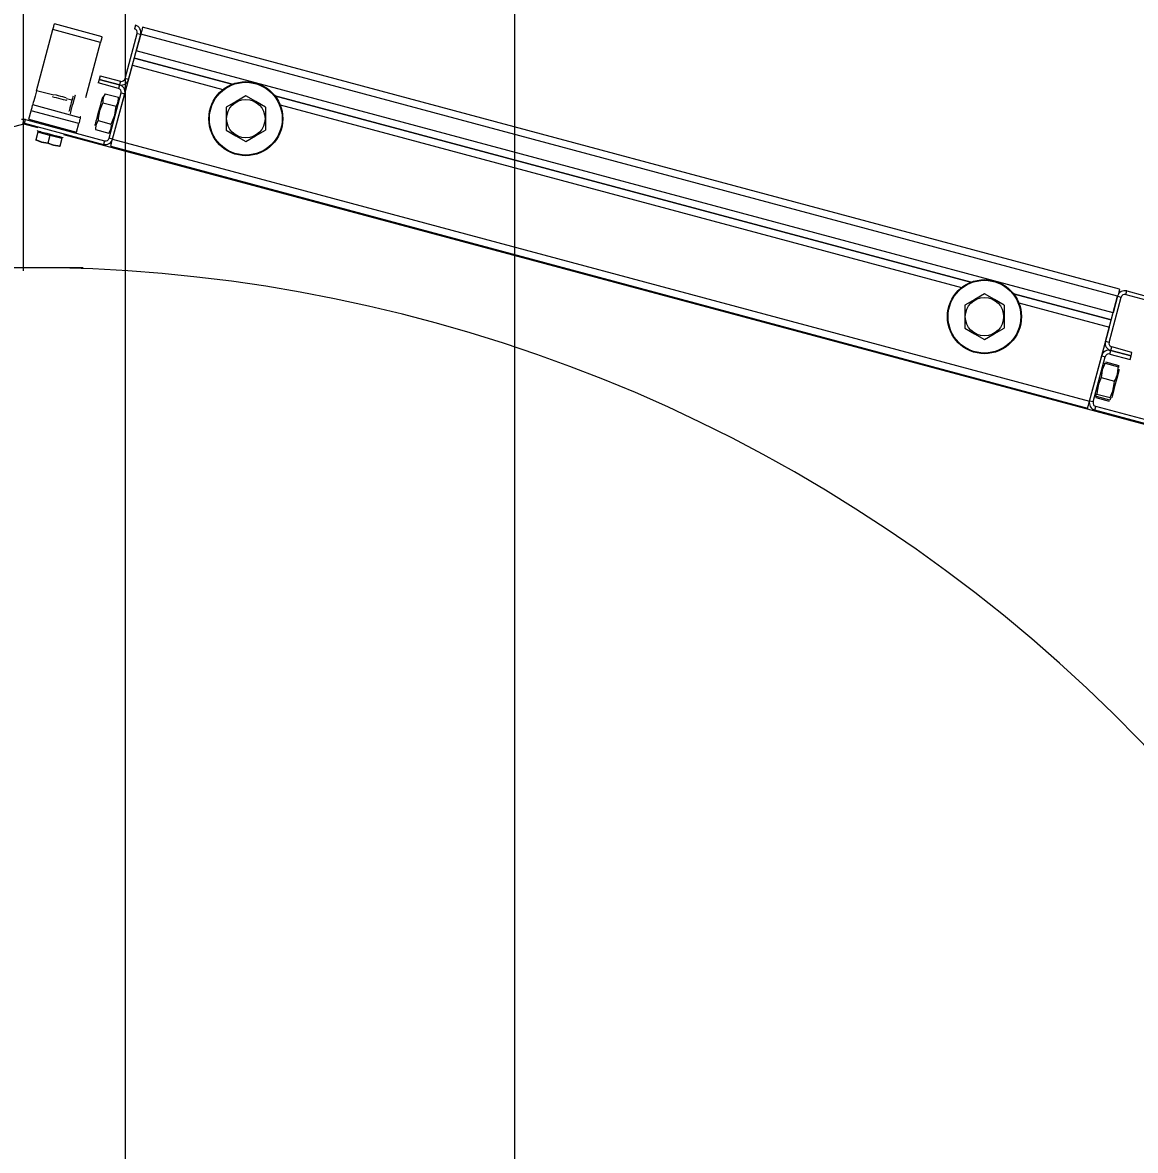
# Model space of a CAD drawing. Extents: x -264222 to -263592, y -1242345 to -1242048.
# Drawn here: x -263795.0823 to -263794.6537, y -1242184.7817 to -1242184.3475 of the extents above; entities that cross this region are included whole.
import ezdxf

# ---------------------------------------------------------------- set-up
doc = ezdxf.new("R2010")
doc.units = 0
doc.layers.add('KFA_2D_SITUACIA_DSP', color=7, linetype='Continuous')

msp = doc.modelspace()

# ---------------------------------------------------------------- linework, layer by layer
at = {"layer": 'KFA_2D_SITUACIA_DSP'}
for p, q in [((-263795.04279, -1242101.76909), (-263795.04281, -1242226.99542)), ((-263795.0819, -1242184.44311), (-263795.0819, -1242184.24646)), ((-263795.07006, -1242184.34822), (-263795.07002, -1242184.3481)), ((-263795.07002, -1242184.3481), (-263795.07001, -1242184.34805)), ((-263795.05166, -1242184.35297), (-263795.07001, -1242184.34805)), ((-263795.0769, -1242184.37375), (-263795.0706, -1242184.35026)), ((-263795.0706, -1242184.35026), (-263795.07049, -1242184.34983)), ((-263795.05225, -1242184.35517), (-263795.0706, -1242184.35026)), ((-263795.07049, -1242184.34983), (-263795.07037, -1242184.34941)), ((-263795.07037, -1242184.34941), (-263795.07027, -1242184.34903)), ((-263795.07027, -1242184.34903), (-263795.07018, -1242184.3487)), ((-263795.07018, -1242184.3487), (-263795.07011, -1242184.34842)), ((-263795.07011, -1242184.34842), (-263795.07006, -1242184.34822)), ((-263795.04281, -1242184.36911), (-263795.03814, -1242184.35168)), ((-263795.04143, -1242184.36948), (-263795.03676, -1242184.35205)), ((-263795.03877, -1242184.34856), (-263795.03914, -1242184.34993)), ((-263795.03676, -1242184.35205), (-263795.03848, -1242184.35847)), ((-263795.03814, -1242184.35168), (-263795.03676, -1242184.35205)), ((-263795.03662, -1242184.35151), (-263795.03676, -1242184.35205)), ((-263794.66053, -1242184.45286), (-263795.03676, -1242184.35205)), ((-263795.03648, -1242184.35099), (-263795.03662, -1242184.35151)), ((-263795.03635, -1242184.35052), (-263795.03648, -1242184.35099)), ((-263795.03624, -1242184.3501), (-263795.03635, -1242184.35052)), ((-263795.03615, -1242184.34976), (-263795.03624, -1242184.3501)), ((-263795.03608, -1242184.3495), (-263795.03615, -1242184.34976)), ((-263795.03604, -1242184.34935), (-263795.03608, -1242184.3495)), ((-263795.03602, -1242184.34929), (-263795.03604, -1242184.34935)), ((-263794.65979, -1242184.4501), (-263795.03602, -1242184.34929)), ((-263795.05793, -1242184.37637), (-263795.05225, -1242184.35517)), ((-263795.05213, -1242184.35474), (-263795.05225, -1242184.35517)), ((-263795.05202, -1242184.35433), (-263795.05213, -1242184.35474)), ((-263795.05192, -1242184.35395), (-263795.05202, -1242184.35433)), ((-263795.05183, -1242184.35362), (-263795.05192, -1242184.35395)), ((-263795.05176, -1242184.35334), (-263795.05183, -1242184.35362)), ((-263795.0517, -1242184.35314), (-263795.05176, -1242184.35334)), ((-263795.05167, -1242184.35301), (-263795.0517, -1242184.35314)), ((-263795.05166, -1242184.35297), (-263795.05167, -1242184.35301)), ((-263794.66225, -1242184.45928), (-263795.03848, -1242184.35847)), ((-263795.04758, -1242184.39242), (-263795.03996, -1242184.36398)), ((-263795.03996, -1242184.36398), (-263795.00509, -1242184.37332)), ((-263795.03922, -1242184.36122), (-263795.0016, -1242184.3713)), ((-263795.0016, -1242184.3713), (-263795.03922, -1242184.36122)), ((-263795.05272, -1242184.36941), (-263795.05309, -1242184.37078)), ((-263795.05235, -1242184.36803), (-263795.05272, -1242184.36941)), ((-263795.04492, -1242184.3715), (-263795.05272, -1242184.36941)), ((-263795.05272, -1242184.36941), (-263795.04492, -1242184.3715)), ((-263795.05235, -1242184.36803), (-263795.04455, -1242184.37012)), ((-263795.04143, -1242184.36948), (-263795.04281, -1242184.36911)), ((-263795.0769, -1242184.37375), (-263795.07718, -1242184.37482)), ((-263795.07026, -1242184.37552), (-263795.0769, -1242184.37375)), ((-263795.04529, -1242184.37287), (-263795.05309, -1242184.37078)), ((-263795.04492, -1242184.3715), (-263795.04529, -1242184.37287)), ((-263795.04455, -1242184.37012), (-263795.04492, -1242184.3715)), ((-263795.07812, -1242184.37832), (-263795.07826, -1242184.37883)), ((-263795.07794, -1242184.37764), (-263795.07812, -1242184.37832)), ((-263795.07771, -1242184.37681), (-263795.07794, -1242184.37764)), ((-263795.07746, -1242184.37585), (-263795.07771, -1242184.37681)), ((-263795.07718, -1242184.37482), (-263795.07746, -1242184.37585)), ((-263795.07072, -1242184.37603), (-263795.07056, -1242184.37608)), ((-263795.07056, -1242184.37608), (-263795.07008, -1242184.3762)), ((-263795.07008, -1242184.3762), (-263795.06935, -1242184.3764)), ((-263795.06997, -1242184.37521), (-263795.0698, -1242184.37526)), ((-263795.0698, -1242184.37526), (-263795.06931, -1242184.37539)), ((-263795.06935, -1242184.3764), (-263795.06845, -1242184.37664)), ((-263795.06931, -1242184.37539), (-263795.06858, -1242184.37558)), ((-263795.06858, -1242184.37558), (-263795.06772, -1242184.37581)), ((-263795.06845, -1242184.37664), (-263795.06749, -1242184.3769)), ((-263795.06772, -1242184.37581), (-263795.06685, -1242184.37604)), ((-263795.06749, -1242184.3769), (-263795.0666, -1242184.37714)), ((-263795.06685, -1242184.37604), (-263795.06612, -1242184.37624)), ((-263795.0666, -1242184.37714), (-263795.06586, -1242184.37733)), ((-263795.06612, -1242184.37624), (-263795.06563, -1242184.37637)), ((-263795.06586, -1242184.37733), (-263795.06538, -1242184.37746)), ((-263795.06563, -1242184.37637), (-263795.06546, -1242184.37642)), ((-263795.06538, -1242184.37746), (-263795.06522, -1242184.37751)), ((-263795.06323, -1242184.37741), (-263795.06537, -1242184.37684)), ((-263795.0635, -1242184.37842), (-263795.06376, -1242184.3794)), ((-263795.06324, -1242184.37748), (-263795.0635, -1242184.37842)), ((-263795.06303, -1242184.37668), (-263795.06324, -1242184.37748)), ((-263795.06288, -1242184.37611), (-263795.06303, -1242184.37668)), ((-263795.063, -1242184.37933), (-263795.06271, -1242184.37824)), ((-263795.0628, -1242184.37583), (-263795.06288, -1242184.37611)), ((-263795.0628, -1242184.3758), (-263795.0628, -1242184.37583)), ((-263795.06271, -1242184.37824), (-263795.06243, -1242184.37721)), ((-263795.06243, -1242184.37721), (-263795.0622, -1242184.37634)), ((-263795.0622, -1242184.37634), (-263795.06203, -1242184.3757)), ((-263795.06203, -1242184.3757), (-263795.06194, -1242184.37535)), ((-263795.06194, -1242184.37535), (-263795.06192, -1242184.3753)), ((-263795.05215, -1242184.37902), (-263795.05185, -1242184.37791)), ((-263795.05185, -1242184.37791), (-263795.05162, -1242184.37703)), ((-263795.05137, -1242184.37837), (-263795.05167, -1242184.379)), ((-263795.05162, -1242184.37703), (-263795.05146, -1242184.37645)), ((-263795.05146, -1242184.37645), (-263795.05139, -1242184.37619)), ((-263795.05119, -1242184.37626), (-263795.05141, -1242184.37778)), ((-263795.05141, -1242184.37778), (-263795.05137, -1242184.37837)), ((-263795.05139, -1242184.37619), (-263795.05139, -1242184.37618)), ((-263795.05137, -1242184.37837), (-263795.04626, -1242184.37974)), ((-263795.05045, -1242184.37493), (-263795.05119, -1242184.37626)), ((-263795.05045, -1242184.37493), (-263795.04534, -1242184.3763)), ((-263795.04895, -1242184.39205), (-263795.04428, -1242184.37462)), ((-263795.04758, -1242184.39242), (-263795.04291, -1242184.37499)), ((-263795.04626, -1242184.37974), (-263795.04552, -1242184.37841)), ((-263795.04552, -1242184.37841), (-263795.04529, -1242184.37689)), ((-263795.04529, -1242184.37689), (-263795.04534, -1242184.3763)), ((-263795.04428, -1242184.37462), (-263795.04291, -1242184.37499)), ((-263795.00003, -1242184.37791), (-263795.00389, -1242184.38014)), ((-263794.99629, -1242184.37575), (-263795.00003, -1242184.37791)), ((-263794.99243, -1242184.37798), (-263794.99629, -1242184.37575)), ((-263794.98869, -1242184.38014), (-263794.99243, -1242184.37798)), ((-263794.98508, -1242184.37573), (-263794.71713, -1242184.44753)), ((-263794.71713, -1242184.44753), (-263794.98508, -1242184.37573)), ((-263795.07985, -1242184.38476), (-263795.07896, -1242184.38146)), ((-263795.07896, -1242184.38146), (-263795.07885, -1242184.38103)), ((-263795.06061, -1242184.38637), (-263795.07896, -1242184.38146)), ((-263795.07885, -1242184.38103), (-263795.07873, -1242184.38061)), ((-263795.07873, -1242184.38061), (-263795.07863, -1242184.38023)), ((-263795.07863, -1242184.38023), (-263795.07854, -1242184.3799)), ((-263795.07854, -1242184.3799), (-263795.07847, -1242184.37962)), ((-263795.07847, -1242184.37962), (-263795.07842, -1242184.37942)), ((-263795.07842, -1242184.37942), (-263795.07838, -1242184.3793)), ((-263795.07838, -1242184.3793), (-263795.07837, -1242184.37925)), ((-263795.07834, -1242184.37915), (-263795.07837, -1242184.37925)), ((-263795.06002, -1242184.38417), (-263795.07837, -1242184.37925)), ((-263795.07826, -1242184.37883), (-263795.07834, -1242184.37915)), ((-263795.06434, -1242184.38157), (-263795.06439, -1242184.38177)), ((-263795.06439, -1242184.38177), (-263795.06439, -1242184.38177)), ((-263795.06421, -1242184.38106), (-263795.06434, -1242184.38157)), ((-263795.064, -1242184.38032), (-263795.06421, -1242184.38106)), ((-263795.06376, -1242184.3794), (-263795.064, -1242184.38032)), ((-263795.06389, -1242184.38264), (-263795.06385, -1242184.3825)), ((-263795.06385, -1242184.3825), (-263795.06373, -1242184.38205)), ((-263795.06373, -1242184.38205), (-263795.06354, -1242184.38132)), ((-263795.06354, -1242184.38132), (-263795.06329, -1242184.38039)), ((-263795.06329, -1242184.38039), (-263795.063, -1242184.37933)), ((-263795.05322, -1242184.38303), (-263795.05286, -1242184.38166)), ((-263795.05262, -1242184.38157), (-263795.05314, -1242184.38434)), ((-263795.05286, -1242184.38166), (-263795.05249, -1242184.3803)), ((-263795.05167, -1242184.379), (-263795.05262, -1242184.38157)), ((-263795.05249, -1242184.3803), (-263795.05215, -1242184.37902)), ((-263795.04679, -1242184.38321), (-263795.04632, -1242184.38043)), ((-263795.04632, -1242184.38043), (-263795.04626, -1242184.37974)), ((-263795.00389, -1242184.38014), (-263795.00389, -1242184.38393)), ((-263794.98869, -1242184.38014), (-263794.98869, -1242184.38393)), ((-263794.98306, -1242184.37922), (-263794.72062, -1242184.44954)), ((-263795.0819, -1242184.38664), (-263795.53244, -1242184.50736)), ((-263795.07642, -1242184.38811), (-263795.0819, -1242184.38664)), ((-263795.08153, -1242184.38627), (-263795.08117, -1242184.3849)), ((-263795.08153, -1242184.38627), (-263795.05107, -1242184.39444)), ((-263795.08117, -1242184.3849), (-263795.0507, -1242184.39306)), ((-263795.07985, -1242184.38476), (-263795.06149, -1242184.38968)), ((-263795.06149, -1242184.38968), (-263795.06061, -1242184.38637)), ((-263795.06049, -1242184.38594), (-263795.06061, -1242184.38637)), ((-263795.06038, -1242184.38553), (-263795.06049, -1242184.38594)), ((-263795.06028, -1242184.38515), (-263795.06038, -1242184.38553)), ((-263795.06019, -1242184.38482), (-263795.06028, -1242184.38515)), ((-263795.06012, -1242184.38454), (-263795.06019, -1242184.38482)), ((-263795.06006, -1242184.38434), (-263795.06012, -1242184.38454)), ((-263795.06003, -1242184.38421), (-263795.06006, -1242184.38434)), ((-263795.06002, -1242184.38417), (-263795.06003, -1242184.38421)), ((-263795.06002, -1242184.38417), (-263795.05999, -1242184.38406)), ((-263795.05999, -1242184.38406), (-263795.05991, -1242184.38375)), ((-263795.05991, -1242184.38375), (-263795.05989, -1242184.38371)), ((-263795.05433, -1242184.38715), (-263795.05432, -1242184.38714)), ((-263795.05432, -1242184.38714), (-263795.05426, -1242184.38688)), ((-263795.05426, -1242184.38688), (-263795.0541, -1242184.38629)), ((-263795.05396, -1242184.38659), (-263795.05418, -1242184.38811)), ((-263795.0541, -1242184.38629), (-263795.05386, -1242184.38542)), ((-263795.05321, -1242184.38526), (-263795.05396, -1242184.38659)), ((-263795.05386, -1242184.38542), (-263795.05357, -1242184.3843)), ((-263795.05357, -1242184.3843), (-263795.05322, -1242184.38303)), ((-263795.05314, -1242184.38434), (-263795.05321, -1242184.38526)), ((-263795.05321, -1242184.38526), (-263795.04811, -1242184.38663)), ((-263795.04811, -1242184.38663), (-263795.04771, -1242184.38579)), ((-263795.04806, -1242184.38722), (-263795.04811, -1242184.38663)), ((-263795.04771, -1242184.38579), (-263795.04679, -1242184.38321)), ((-263795.00389, -1242184.38393), (-263795.00389, -1242184.38781)), ((-263794.98869, -1242184.38393), (-263794.98869, -1242184.38781)), ((-263795.07636, -1242184.38973), (-263795.07715, -1242184.39267)), ((-263795.0767, -1242184.38914), (-263795.07652, -1242184.38919)), ((-263795.07652, -1242184.38919), (-263795.07602, -1242184.38932)), ((-263795.07177, -1242184.39095), (-263795.07636, -1242184.38973)), ((-263795.07602, -1242184.38932), (-263795.07522, -1242184.38954)), ((-263795.07522, -1242184.38954), (-263795.07417, -1242184.38982)), ((-263795.07417, -1242184.38982), (-263795.07296, -1242184.39015)), ((-263795.07296, -1242184.39015), (-263795.07165, -1242184.3905)), ((-263795.07177, -1242184.39095), (-263795.07256, -1242184.3939)), ((-263795.06718, -1242184.39218), (-263795.07177, -1242184.39095)), ((-263795.07165, -1242184.3905), (-263795.07034, -1242184.39085)), ((-263795.07034, -1242184.39085), (-263795.06913, -1242184.39117)), ((-263795.06913, -1242184.39117), (-263795.06808, -1242184.39145)), ((-263795.06808, -1242184.39145), (-263795.06728, -1242184.39167)), ((-263794.63137, -1242184.50736), (-263795.06633, -1242184.39081)), ((-263795.05418, -1242184.38811), (-263795.05414, -1242184.3887)), ((-263795.05414, -1242184.3887), (-263795.04903, -1242184.39007)), ((-263795.04903, -1242184.39007), (-263795.04829, -1242184.38874)), ((-263795.04829, -1242184.38874), (-263795.04806, -1242184.38722)), ((-263795.00389, -1242184.38781), (-263795.00389, -1242184.38892)), ((-263795.00389, -1242184.38892), (-263795.00014, -1242184.39108)), ((-263795.00014, -1242184.39108), (-263794.99629, -1242184.3933)), ((-263794.99629, -1242184.3933), (-263794.99254, -1242184.39114)), ((-263794.99254, -1242184.39114), (-263794.98869, -1242184.38892)), ((-263794.98869, -1242184.38781), (-263794.98869, -1242184.38892)), ((-263795.07715, -1242184.39267), (-263795.07721, -1242184.3929)), ((-263795.07721, -1242184.3929), (-263795.07721, -1242184.39288)), ((-263795.07715, -1242184.39267), (-263795.07495, -1242184.39351)), ((-263795.07489, -1242184.39353), (-263795.07715, -1242184.39267)), ((-263795.07495, -1242184.39351), (-263795.07256, -1242184.3939)), ((-263795.07256, -1242184.3939), (-263795.07489, -1242184.39353)), ((-263795.07256, -1242184.3939), (-263795.07036, -1242184.39474)), ((-263795.0703, -1242184.39476), (-263795.07256, -1242184.3939)), ((-263795.07036, -1242184.39474), (-263795.06797, -1242184.39513)), ((-263795.06797, -1242184.39513), (-263795.0703, -1242184.39476)), ((-263795.06797, -1242184.39513), (-263795.06803, -1242184.39536)), ((-263795.06803, -1242184.39536), (-263795.06803, -1242184.39534)), ((-263795.06718, -1242184.39218), (-263795.06797, -1242184.39513)), ((-263795.06728, -1242184.39167), (-263795.06677, -1242184.3918)), ((-263795.06677, -1242184.3918), (-263795.0666, -1242184.39185)), ((-263795.0507, -1242184.39306), (-263795.05107, -1242184.39444)), ((-263795.04758, -1242184.39242), (-263795.04895, -1242184.39205)), ((-263795.04832, -1242184.39517), (-263795.0483, -1242184.39512)), ((-263795.04832, -1242184.39517), (-263794.67209, -1242184.49598)), ((-263795.0483, -1242184.39512), (-263795.04826, -1242184.39496)), ((-263795.04826, -1242184.39496), (-263795.04819, -1242184.39471)), ((-263795.04819, -1242184.39471), (-263795.0481, -1242184.39437)), ((-263795.0481, -1242184.39437), (-263795.04799, -1242184.39395)), ((-263795.04799, -1242184.39395), (-263795.04786, -1242184.39348)), ((-263795.04786, -1242184.39348), (-263795.04772, -1242184.39296)), ((-263795.04772, -1242184.39296), (-263795.04758, -1242184.39242)), ((-263795.04758, -1242184.39242), (-263794.67135, -1242184.49323)), ((-263795.10485, -1242184.44177), (-263795.05896, -1242184.44177)), ((-263794.71182, -1242184.45197), (-263794.71557, -1242184.45414)), ((-263794.70797, -1242184.4542), (-263794.71182, -1242184.45197)), ((-263794.70061, -1242184.45195), (-263794.66299, -1242184.46203)), ((-263794.66299, -1242184.46203), (-263794.70061, -1242184.45195)), ((-263794.66025, -1242184.4518), (-263794.66039, -1242184.45232)), ((-263794.66012, -1242184.45133), (-263794.66025, -1242184.4518)), ((-263794.66001, -1242184.45091), (-263794.66012, -1242184.45133)), ((-263794.65992, -1242184.45057), (-263794.66001, -1242184.45091)), ((-263794.65985, -1242184.45031), (-263794.65992, -1242184.45057)), ((-263794.65981, -1242184.45016), (-263794.65985, -1242184.45031)), ((-263794.65979, -1242184.4501), (-263794.65981, -1242184.45016)), ((-263794.65741, -1242184.45222), (-263794.65704, -1242184.45084)), ((-263794.65741, -1242184.45222), (-263794.57115, -1242184.47533)), ((-263794.65704, -1242184.45084), (-263794.57078, -1242184.47395)), ((-263794.71557, -1242184.45414), (-263794.71942, -1242184.45636)), ((-263794.71942, -1242184.45636), (-263794.71942, -1242184.46015)), ((-263794.70422, -1242184.45636), (-263794.70797, -1242184.4542)), ((-263794.70422, -1242184.45636), (-263794.70422, -1242184.46015)), ((-263794.6986, -1242184.45544), (-263794.66373, -1242184.46479)), ((-263794.6652, -1242184.47029), (-263794.66053, -1242184.45286)), ((-263794.66383, -1242184.47066), (-263794.65915, -1242184.45322)), ((-263794.66053, -1242184.45286), (-263794.66225, -1242184.45928)), ((-263794.66039, -1242184.45232), (-263794.66053, -1242184.45286)), ((-263794.66053, -1242184.45286), (-263794.65915, -1242184.45322)), ((-263794.71942, -1242184.46015), (-263794.71942, -1242184.46404)), ((-263794.70422, -1242184.46015), (-263794.70422, -1242184.46404)), ((-263794.71942, -1242184.46404), (-263794.71942, -1242184.46514)), ((-263794.71942, -1242184.46514), (-263794.71568, -1242184.4673)), ((-263794.70808, -1242184.46736), (-263794.70422, -1242184.46514)), ((-263794.70422, -1242184.46404), (-263794.70422, -1242184.46514)), ((-263794.67135, -1242184.49323), (-263794.66373, -1242184.46479)), ((-263794.71568, -1242184.4673), (-263794.71182, -1242184.46953)), ((-263794.71182, -1242184.46953), (-263794.70808, -1242184.46736)), ((-263794.66383, -1242184.47066), (-263794.6652, -1242184.47029)), ((-263794.66356, -1242184.47516), (-263794.66319, -1242184.47378)), ((-263794.66319, -1242184.47378), (-263794.66282, -1242184.4724)), ((-263794.66319, -1242184.47378), (-263794.65539, -1242184.47587)), ((-263794.65539, -1242184.47587), (-263794.66319, -1242184.47378)), ((-263794.65502, -1242184.47449), (-263794.66282, -1242184.4724)), ((-263794.67135, -1242184.49323), (-263794.66668, -1242184.4758)), ((-263794.66997, -1242184.4936), (-263794.6653, -1242184.47617)), ((-263794.66668, -1242184.4758), (-263794.6653, -1242184.47617)), ((-263794.66522, -1242184.47815), (-263794.66012, -1242184.47952)), ((-263794.66356, -1242184.47516), (-263794.65576, -1242184.47725)), ((-263794.65576, -1242184.47725), (-263794.65539, -1242184.47587)), ((-263794.65539, -1242184.47587), (-263794.65502, -1242184.47449)), ((-263794.66645, -1242184.48122), (-263794.66681, -1242184.48344)), ((-263794.66563, -1242184.47918), (-263794.66645, -1242184.48122)), ((-263794.66574, -1242184.47895), (-263794.6656, -1242184.47877)), ((-263794.66537, -1242184.47869), (-263794.66563, -1242184.47918)), ((-263794.6656, -1242184.47877), (-263794.66537, -1242184.47869)), ((-263794.66537, -1242184.47869), (-263794.66026, -1242184.48006)), ((-263794.66061, -1242184.48285), (-263794.66028, -1242184.48062)), ((-263794.66019, -1242184.48206), (-263794.66044, -1242184.48298)), ((-263794.66028, -1242184.48062), (-263794.66026, -1242184.48006)), ((-263794.66002, -1242184.48142), (-263794.66019, -1242184.48206)), ((-263794.66007, -1242184.48011), (-263794.66012, -1242184.47952)), ((-263794.66011, -1242184.48033), (-263794.66007, -1242184.48011)), ((-263794.65994, -1242184.4811), (-263794.66002, -1242184.48142)), ((-263794.65993, -1242184.48107), (-263794.65994, -1242184.4811)), ((-263794.66791, -1242184.48671), (-263794.66847, -1242184.48948)), ((-263794.66684, -1242184.48418), (-263794.66791, -1242184.48671)), ((-263794.66681, -1242184.48344), (-263794.66684, -1242184.48418)), ((-263794.66684, -1242184.48418), (-263794.66174, -1242184.48555)), ((-263794.66237, -1242184.48937), (-263794.66181, -1242184.4866)), ((-263794.66146, -1242184.48679), (-263794.66182, -1242184.48815)), ((-263794.66181, -1242184.4866), (-263794.66174, -1242184.48555)), ((-263794.66174, -1242184.48555), (-263794.66139, -1242184.48489)), ((-263794.66109, -1242184.48542), (-263794.66146, -1242184.48679)), ((-263794.66139, -1242184.48489), (-263794.66061, -1242184.48285)), ((-263794.66075, -1242184.48412), (-263794.66109, -1242184.48542)), ((-263794.66044, -1242184.48298), (-263794.66075, -1242184.48412)), ((-263794.66854, -1242184.49053), (-263794.669, -1242184.49078)), ((-263794.669, -1242184.49078), (-263794.66893, -1242184.4912)), ((-263794.66893, -1242184.49114), (-263794.66896, -1242184.49133)), ((-263794.66896, -1242184.49133), (-263794.66892, -1242184.49192)), ((-263794.66893, -1242184.4912), (-263794.66877, -1242184.49138)), ((-263794.66877, -1242184.49138), (-263794.66367, -1242184.49275)), ((-263794.66847, -1242184.48948), (-263794.66854, -1242184.49053)), ((-263794.66854, -1242184.49053), (-263794.66344, -1242184.4919)), ((-263794.66344, -1242184.4919), (-263794.66237, -1242184.48937)), ((-263794.66267, -1242184.49131), (-263794.66281, -1242184.49184)), ((-263794.66245, -1242184.49048), (-263794.66267, -1242184.49131)), ((-263794.66216, -1242184.4894), (-263794.66245, -1242184.49048)), ((-263794.66182, -1242184.48815), (-263794.66216, -1242184.4894)), ((-263794.67203, -1242184.49577), (-263794.67196, -1242184.49552)), ((-263794.67196, -1242184.49552), (-263794.67187, -1242184.49518)), ((-263794.67187, -1242184.49518), (-263794.67176, -1242184.49476)), ((-263794.67176, -1242184.49476), (-263794.67163, -1242184.49429)), ((-263794.67163, -1242184.49429), (-263794.67149, -1242184.49377)), ((-263794.67149, -1242184.49377), (-263794.67135, -1242184.49323)), ((-263794.66997, -1242184.4936), (-263794.67135, -1242184.49323)), ((-263794.66933, -1242184.49672), (-263794.66897, -1242184.49535)), ((-263794.58271, -1242184.51846), (-263794.66897, -1242184.49535)), ((-263794.66892, -1242184.49192), (-263794.66381, -1242184.49329)), ((-263794.66367, -1242184.49275), (-263794.66321, -1242184.49249)), ((-263794.66328, -1242184.49208), (-263794.66344, -1242184.4919)), ((-263794.66321, -1242184.49249), (-263794.66328, -1242184.49208)), ((-263794.66281, -1242184.49184), (-263794.66287, -1242184.49204)), ((-263794.66287, -1242184.49204), (-263794.66287, -1242184.49204)), ((-263794.67209, -1242184.49598), (-263794.67207, -1242184.49593)), ((-263794.67207, -1242184.49593), (-263794.67203, -1242184.49577)), ((-263794.58308, -1242184.51983), (-263794.66933, -1242184.49672))]:
    msp.add_line(p, q, dxfattribs=at)
msp.add_lwpolyline([(-263794.89279, -1242227.38224), (-263808.96779, -1242241.45724), (-263894.96779, -1242241.45724), (-263909.04279, -1242227.38224), (-263909.04279, -1242196.33267), (-263914.14284, -1242196.33267), (-263914.14284, -1242132.43267), (-263909.04279, -1242132.43267), (-263909.04279, -1242101.38223), (-263894.96779, -1242087.30724), (-263808.96779, -1242087.30724), (-263794.89279, -1242101.38223), (-263794.89279, -1242227.38224)], dxfattribs=at)
for centre, radius in [((-263794.99629, -1242184.38453), 0.01425), ((-263794.99629, -1242184.38453), 0.01401), ((-263794.99629, -1242184.38453), 0.00739), ((-263794.71182, -1242184.46075), 0.01425), ((-263794.71182, -1242184.46075), 0.01401), ((-263794.71182, -1242184.46075), 0.00739)]:
    msp.add_circle(centre, radius, dxfattribs=at)
for centre, radius, start, end in [((-263795.03951, -1242184.35131), 0.00142, 345, 75), ((-263795.03951, -1242184.35131), 0.00285, 345, 75), ((-263795.04418, -1242184.36874), 0.00285, 255, 345), ((-263795.04418, -1242184.36874), 0.00143, 255, 345), ((-263795.04566, -1242184.37425), 0.00143, 345, 75), ((-263795.04566, -1242184.37425), 0.00285, 345, 75), ((-263795.0819, -1242184.38765), 0.00285, 75, 105), ((-263795.0819, -1242184.38765), 0.00143, 75, 105), ((-263795.07539, -1242184.38999), 0.000475, 75, 165), ((-263795.06816, -1242184.39192), 0.000475, 345, 75), ((-263795.05033, -1242184.39168), 0.00285, 255, 345), ((-263795.05033, -1242184.39168), 0.00143, 255, 345), ((-263795.0819, -1242185.04027), 0.5985, 324.56502, 215.43498), ((-263794.65778, -1242184.45359), 0.00285, 75, 165), ((-263794.65778, -1242184.45359), 0.00143, 75, 165), ((-263794.66393, -1242184.47653), 0.00285, 75, 165), ((-263794.66245, -1242184.47103), 0.00285, 165, 255), ((-263794.66245, -1242184.47103), 0.00143, 165, 255), ((-263794.66393, -1242184.47653), 0.00143, 75, 165), ((-263794.6686, -1242184.49397), 0.00285, 165, 255), ((-263794.6686, -1242184.49397), 0.00143, 165, 255)]:
    msp.add_arc(centre, radius, start, end, dxfattribs=at)

doc.saveas('drawing.dxf')
